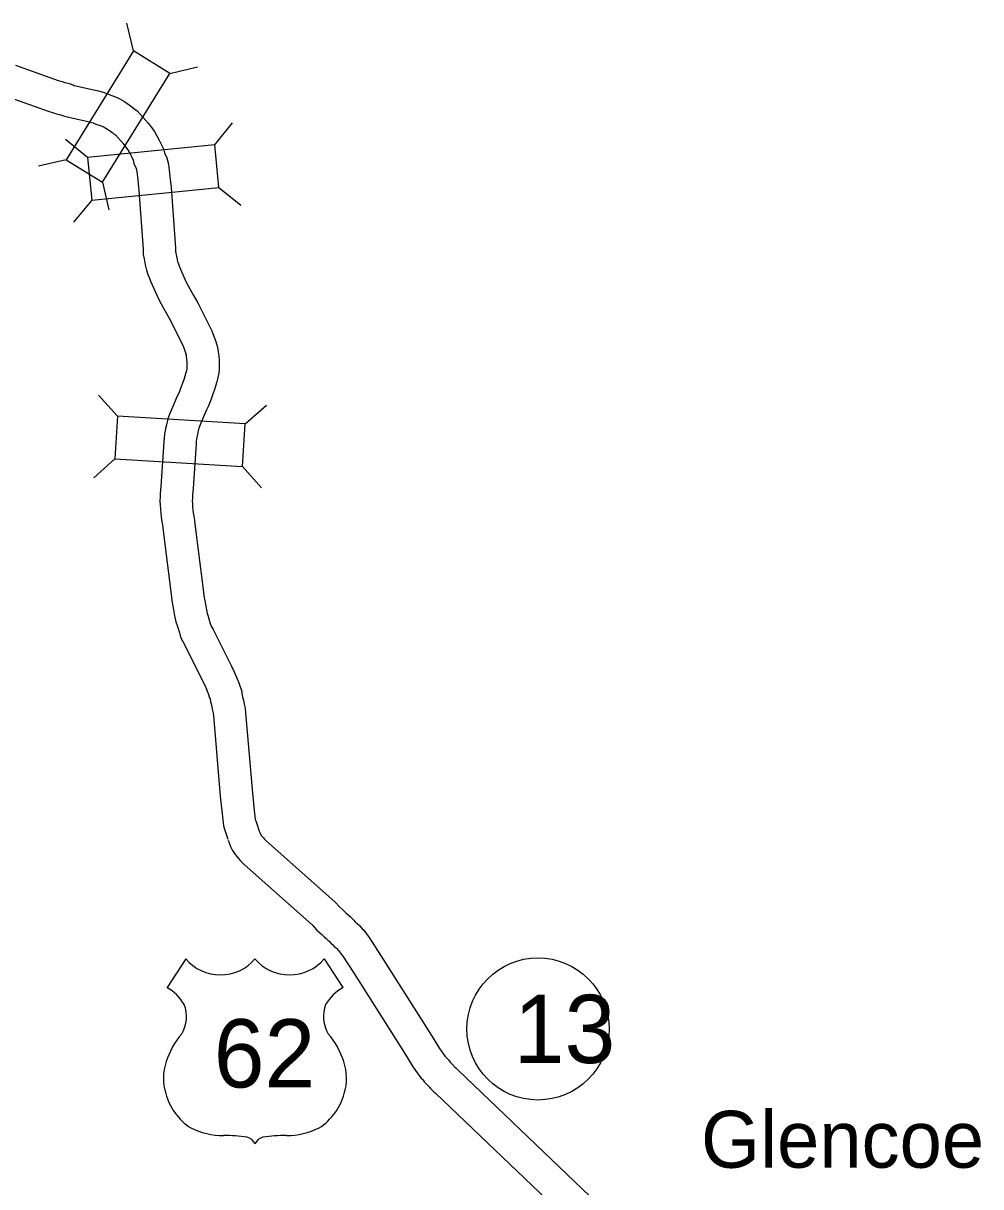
# Model space of a CAD drawing. Extents: x -939622 to -934222, y 1383701 to 1385301.
# Drawn here: x -936376.44 to -936349.76, y 1385117.45 to 1385149.86 of the extents above; entities that cross this region are included whole.
import ezdxf

# ---------------------------------------------------------------- set-up
doc = ezdxf.new("R2010")
doc.units = 0
for name, color, linetype in [('Level 15', 7, 'Continuous'), ('Level 20', 7, 'Continuous'), ('Level 22', 7, 'Continuous'), ('Level 24', 7, 'Continuous'), ('Level 27', 7, 'Continuous')]:
    doc.layers.add(name, color=color, linetype=linetype)

msp = doc.modelspace()

# ---------------------------------------------------------------- linework, layer by layer
at = {"layer": 'Level 15'}
for points in [[(-936376.656, 1385148.694), (-936375.47, 1385148.268), (-936375.362, 1385148.236), (-936375.287, 1385148.211), (-936375.241, 1385148.201), (-936375.156, 1385148.179), (-936375.093, 1385148.155), (-936375.054, 1385148.142), (-936375.023, 1385148.132), (-936374.481, 1385148.008), (-936374.344, 1385147.976), (-936374.191, 1385147.934), (-936374.1, 1385147.894), (-936374.003, 1385147.861), (-936373.876, 1385147.814), (-936373.77, 1385147.763), (-936373.641, 1385147.69), (-936373.555, 1385147.637), (-936373.394, 1385147.512)], [(-936376.949, 1385147.843), (-936375.752, 1385147.413), (-936375.634, 1385147.378), (-936375.52, 1385147.339), (-936375.444, 1385147.324), (-936375.432, 1385147.321), (-936375.398, 1385147.308), (-936375.327, 1385147.284), (-936375.254, 1385147.262), (-936374.685, 1385147.132), (-936374.566, 1385147.104), (-936374.494, 1385147.084), (-936374.426, 1385147.054), (-936374.303, 1385147.012), (-936374.229, 1385146.985), (-936374.187, 1385146.965), (-936374.1, 1385146.915), (-936374.068, 1385146.896), (-936373.943, 1385146.799)], [(-936373.402, 1385147.519), (-936373.269, 1385147.421), (-936372.963, 1385147.081), (-936372.865, 1385146.948), (-936372.775, 1385146.824), (-936372.719, 1385146.725), (-936372.644, 1385146.589), (-936372.61, 1385146.513), (-936372.535, 1385146.365), (-936372.507, 1385146.249), (-936372.443, 1385146.111), (-936372.401, 1385145.937), (-936372.388, 1385145.84), (-936372.378, 1385145.768), (-936372.361, 1385145.592), (-936372.325, 1385145.284), (-936372.203, 1385143.61), (-936372.2, 1385143.5), (-936372.194, 1385143.459), (-936372.166, 1385143.325), (-936372.142, 1385143.224), (-936372.122, 1385143.16), (-936372.101, 1385143.107), (-936372.062, 1385143.01), (-936372.031, 1385142.942), (-936371.91, 1385142.668), (-936371.85, 1385142.549), (-936371.71, 1385142.298), (-936371.584, 1385142.07), (-936371.188, 1385141.293), (-936371.125, 1385141.121), (-936371.081, 1385140.992), (-936371.03, 1385140.836), (-936371.01, 1385140.706), (-936370.997, 1385140.593), (-936370.988, 1385140.471), (-936370.982, 1385140.335), (-936370.987, 1385140.219), (-936370.992, 1385140.114), (-936371.018, 1385139.995), (-936371.047, 1385139.869), (-936371.089, 1385139.751), (-936371.115, 1385139.663), (-936371.158, 1385139.53), (-936371.192, 1385139.447), (-936371.227, 1385139.344), (-936371.284, 1385139.207), (-936371.34, 1385139.093), (-936371.451, 1385138.836), (-936371.519, 1385138.671), (-936371.55, 1385138.582), (-936371.58, 1385138.47), (-936371.593, 1385138.407), (-936371.605, 1385138.333), (-936371.617, 1385138.279), (-936371.624, 1385138.217), (-936371.628, 1385138.142), (-936371.714, 1385136.898), (-936371.726, 1385136.729), (-936371.727, 1385136.627), (-936371.733, 1385136.547), (-936371.73, 1385136.48), (-936371.726, 1385136.397), (-936371.717, 1385136.311), (-936371.707, 1385136.219), (-936371.693, 1385136.13), (-936371.675, 1385136.021), (-936371.66, 1385135.92), (-936371.401, 1385133.861), (-936371.37, 1385133.678), (-936371.342, 1385133.518), (-936371.322, 1385133.42), (-936371.305, 1385133.369), (-936371.241, 1385133.172), (-936371.217, 1385133.083), (-936371.207, 1385133.063), (-936371.156, 1385132.972), (-936370.655, 1385131.973), (-936370.57, 1385131.793), (-936370.512, 1385131.661), (-936370.486, 1385131.598), (-936370.438, 1385131.484), (-936370.366, 1385131.275), (-936370.341, 1385131.141), (-936370.331, 1385131.091), (-936370.311, 1385131.007), (-936370.299, 1385130.943), (-936370.288, 1385130.894), (-936370.261, 1385130.785), (-936370.25, 1385130.653), (-936370.06, 1385128.418), (-936369.997, 1385127.84), (-936369.991, 1385127.772), (-936369.979, 1385127.683), (-936369.968, 1385127.644), (-936369.948, 1385127.586), (-936369.919, 1385127.5), (-936369.89, 1385127.412)], [(-936373.934, 1385146.793), (-936373.875, 1385146.75), (-936373.661, 1385146.512), (-936373.592, 1385146.417), (-936373.534, 1385146.338), (-936373.505, 1385146.285), (-936373.449, 1385146.186), (-936373.423, 1385146.127), (-936373.385, 1385146.051), (-936373.361, 1385145.952), (-936373.297, 1385145.814), (-936373.287, 1385145.773), (-936373.28, 1385145.721), (-936373.272, 1385145.661), (-936373.256, 1385145.495), (-936373.221, 1385145.199), (-936373.102, 1385143.567), (-936373.099, 1385143.418), (-936373.079, 1385143.298), (-936373.044, 1385143.128), (-936373.009, 1385142.985), (-936372.973, 1385142.865), (-936372.938, 1385142.776), (-936372.889, 1385142.655), (-936372.853, 1385142.575), (-936372.725, 1385142.284), (-936372.645, 1385142.126), (-936372.497, 1385141.861), (-936372.379, 1385141.648), (-936372.015, 1385140.933), (-936371.974, 1385140.82), (-936371.934, 1385140.706), (-936371.908, 1385140.626), (-936371.902, 1385140.588), (-936371.894, 1385140.51), (-936371.887, 1385140.416), (-936371.883, 1385140.335), (-936371.886, 1385140.259), (-936371.887, 1385140.23), (-936371.896, 1385140.192), (-936371.912, 1385140.122), (-936371.944, 1385140.032), (-936371.974, 1385139.931), (-936372.005, 1385139.838), (-936372.036, 1385139.761), (-936372.07, 1385139.662), (-936372.104, 1385139.579), (-936372.157, 1385139.47), (-936372.279, 1385139.187), (-936372.362, 1385138.989), (-936372.411, 1385138.846), (-936372.457, 1385138.677), (-936372.478, 1385138.57), (-936372.489, 1385138.505), (-936372.507, 1385138.425), (-936372.521, 1385138.292), (-936372.527, 1385138.199), (-936372.612, 1385136.96), (-936372.625, 1385136.766), (-936372.626, 1385136.67), (-936372.635, 1385136.562), (-936372.629, 1385136.437), (-936372.624, 1385136.328), (-936372.612, 1385136.216), (-936372.6, 1385136.099), (-936372.581, 1385135.984), (-936372.564, 1385135.885), (-936372.552, 1385135.8), (-936372.291, 1385133.729), (-936372.257, 1385133.525), (-936372.226, 1385133.35), (-936372.192, 1385133.186), (-936372.16, 1385133.088), (-936372.104, 1385132.918), (-936372.062, 1385132.758), (-936372, 1385132.637), (-936371.952, 1385132.551), (-936371.465, 1385131.58), (-936371.389, 1385131.419), (-936371.34, 1385131.309), (-936371.318, 1385131.254), (-936371.29, 1385131.189), (-936371.251, 1385131.067), (-936371.239, 1385131.046), (-936371.238, 1385131.044), (-936371.224, 1385130.969), (-936371.211, 1385130.9), (-936371.192, 1385130.823), (-936371.18, 1385130.756), (-936371.162, 1385130.68), (-936371.152, 1385130.64), (-936371.147, 1385130.58), (-936370.956, 1385128.33), (-936370.893, 1385127.752), (-936370.886, 1385127.67), (-936370.862, 1385127.502), (-936370.829, 1385127.38), (-936370.8, 1385127.296), (-936370.773, 1385127.216), (-936370.746, 1385127.132)], [(-936369.9, 1385127.439), (-936369.868, 1385127.36), (-936369.845, 1385127.298), (-936369.823, 1385127.256), (-936369.813, 1385127.238), (-936369.801, 1385127.223), (-936369.761, 1385127.178), (-936369.731, 1385127.139), (-936369.683, 1385127.096), (-936367.756, 1385125.379), (-936367.635, 1385125.244), (-936367.534, 1385125.156), (-936367.455, 1385125.082), (-936367.398, 1385125.032), (-936367.33, 1385124.968), (-936367.281, 1385124.922), (-936367.236, 1385124.873), (-936367.203, 1385124.843), (-936367.166, 1385124.806), (-936367.141, 1385124.786), (-936367.071, 1385124.727), (-936367.024, 1385124.672), (-936366.996, 1385124.639), (-936366.957, 1385124.596), (-936366.882, 1385124.493), (-936366.804, 1385124.39), (-936366.486, 1385123.901), (-936365.064, 1385121.666), (-936364.845, 1385121.303), (-936364.781, 1385121.213), (-936364.732, 1385121.145), (-936364.703, 1385121.104), (-936364.684, 1385121.081), (-936364.647, 1385121.042), (-936364.587, 1385120.976), (-936364.552, 1385120.923), (-936364.53, 1385120.898), (-936364.485, 1385120.852), (-936364.449, 1385120.814), (-936364.433, 1385120.797), (-936364.387, 1385120.759), (-936364.324, 1385120.694), (-936359.993, 1385116.556)], [(-936370.736, 1385127.105), (-936370.706, 1385127.031), (-936370.669, 1385126.933), (-936370.61, 1385126.817), (-936370.556, 1385126.729), (-936370.497, 1385126.651), (-936370.454, 1385126.603), (-936370.395, 1385126.527), (-936370.286, 1385126.427), (-936368.394, 1385124.742), (-936368.267, 1385124.6), (-936368.137, 1385124.488), (-936368.059, 1385124.414), (-936368.003, 1385124.366), (-936367.945, 1385124.31), (-936367.919, 1385124.287), (-936367.875, 1385124.238), (-936367.821, 1385124.188), (-936367.769, 1385124.138), (-936367.719, 1385124.096), (-936367.707, 1385124.086), (-936367.675, 1385124.047), (-936367.656, 1385124.027), (-936367.603, 1385123.955), (-936367.54, 1385123.872), (-936367.243, 1385123.415), (-936365.829, 1385121.191), (-936365.598, 1385120.81), (-936365.514, 1385120.691), (-936365.466, 1385120.625), (-936365.418, 1385120.555), (-936365.354, 1385120.479), (-936365.303, 1385120.427), (-936365.3, 1385120.423), (-936365.27, 1385120.377), (-936365.191, 1385120.286), (-936365.135, 1385120.229), (-936365.094, 1385120.186), (-936365.042, 1385120.134), (-936365, 1385120.098), (-936364.956, 1385120.053), (-936360.614, 1385115.905)]]:
    msp.add_lwpolyline(points, dxfattribs=at)
at = {"layer": 'Level 20'}
for p, q in [((-936373.374, 1385149.091), (-936373.555, 1385149.861)), ((-936372.363, 1385148.466), (-936371.592, 1385148.648)), ((-936371.11, 1385146.473), (-936370.609, 1385147.086)), ((-936374.657, 1385146.118), (-936375.27, 1385146.62)), ((-936375.248, 1385146.059), (-936376.019, 1385145.878)), ((-936374.238, 1385145.435), (-936374.056, 1385144.664)), ((-936370.992, 1385145.291), (-936370.379, 1385144.79)), ((-936374.538, 1385144.936), (-936375.04, 1385144.323)), ((-936373.819, 1385138.912), (-936374.345, 1385139.504)), ((-936370.261, 1385138.701), (-936369.669, 1385139.227)), ((-936373.889, 1385137.726), (-936374.481, 1385137.2)), ((-936370.331, 1385137.515), (-936369.805, 1385136.923))]:
    msp.add_line(p, q, dxfattribs=at)
for points in [[(-936373.374, 1385149.091), (-936375.248, 1385146.059), (-936374.238, 1385145.435), (-936372.363, 1385148.466)], [(-936371.11, 1385146.473), (-936374.657, 1385146.118), (-936374.538, 1385144.936), (-936370.992, 1385145.291)], [(-936370.261, 1385138.701), (-936373.819, 1385138.912), (-936373.889, 1385137.726), (-936370.331, 1385137.515)]]:
    msp.add_lwpolyline(points, close=True, dxfattribs=at)
at = {"layer": 'Level 22'}
for p, q in [((-936371.918, 1385123.802), (-936372.437, 1385122.999)), ((-936368.057, 1385123.802), (-936367.538, 1385122.999))]:
    msp.add_line(p, q, dxfattribs=at)
for centre, radius, start, end in [((-936370.951, 1385124.615), 1.264, 220.075, 319.6701), ((-936369.024, 1385124.615), 1.264, 220.3299, 319.925), ((-936373.115, 1385121.833), 1.349, 30.7809, 59.9883), ((-936366.859, 1385121.833), 1.349, 120.0117, 149.2191), ((-936372.819, 1385122.189), 0.925, 328.8105, 21.2108), ((-936367.156, 1385122.189), 0.925, 158.7892, 211.1895), ((-936370.4, 1385120.293), 2.157, 138.9565, 162.6913), ((-936369.574, 1385120.293), 2.157, 17.3087, 41.0435), ((-936371.112, 1385120.47), 1.426, 160.9576, 197.3819), ((-936368.862, 1385120.47), 1.426, 342.6181, 19.0424), ((-936370.88, 1385120.474), 1.65, 195.1074, 237.1312), ((-936369.094, 1385120.474), 1.65, 302.8688, 344.8926), ((-936370.85, 1385120.994), 2.118, 244.0771, 269.5779), ((-936369.125, 1385120.994), 2.118, 270.4221, 295.9229), ((-936370.801, 1385114.996), 3.88, 81.1942, 90.9539), ((-936370.315, 1385118.475), 0.372, 28.0342, 72.9864), ((-936369.659, 1385118.475), 0.372, 107.0136, 151.9658), ((-936369.174, 1385114.996), 3.88, 89.0461, 98.8058)]:
    msp.add_arc(centre, radius, start, end, dxfattribs=at)
at = {"layer": 'Level 27'}
msp.add_circle((-936362.101, 1385121.846), 1.98, dxfattribs=at)

# ---------------------------------------------------------------- texts
at = {"layer": 'Level 22'}
msp.add_text('62', height=1.9008, dxfattribs=at).set_placement((-936371.135, 1385120.216))
at = {"layer": 'Level 24'}
msp.add_text('Glencoe', height=1.584, dxfattribs=at).set_placement((-936357.558, 1385117.98))
at = {"layer": 'Level 27'}
msp.add_text('13', height=1.9008, dxfattribs=at).set_placement((-936362.774, 1385120.896))

doc.saveas('drawing.dxf')
